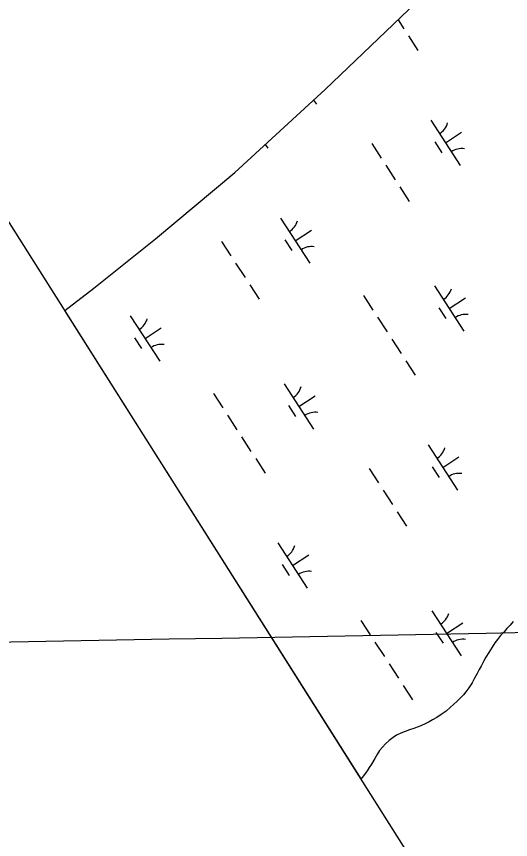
# Model space of a CAD drawing. Extents: x 3953924 to 3974542, y 193747 to 216192.
# Drawn here: x 3959705 to 3960164, y 206134 to 206897 of the extents above; entities that cross this region are included whole.
import ezdxf

# ---------------------------------------------------------------- set-up
doc = ezdxf.new("R2010")
doc.units = 0
for name, color, linetype in [('V-GRID-FRAM', 7, 'Continuous'), ('V-GRID-MAJR', 7, 'Continuous'), ('V-TOPO-SHOR', 7, 'Continuous'), ('V-WETL-SWMP', 7, 'Continuous')]:
    doc.layers.add(name, color=color, linetype=linetype)

msp = doc.modelspace()

# ---------------------------------------------------------------- linework, layer by layer
at = {"layer": 'V-GRID-FRAM'}
msp.add_lwpolyline([(3964669.26, 213787.91), (3972946.02, 201072.93), (3966056.99, 196668.54), (3957950.81, 209463.95), (3964669.26, 213787.91)], dxfattribs=at)
at = {"layer": 'V-GRID-MAJR'}
msp.add_spline([(3959356.79, 206310.36), (3962493.71, 206368.64), (3967818.56, 206468.17), (3970066, 206510.41)], degree=3, dxfattribs=at)
at = {"layer": 'V-TOPO-SHOR'}
for points in [[(3959749.99, 206623.99), (3959777, 206644.63), (3959834.38, 206690.47), (3959907.8, 206751.93), (3959991.69, 206828.93), (3960076.11, 206909.47), (3960091.15, 206926.37), (3960096.12, 206931.8), (3960101.97, 206936.83), (3960108.08, 206941.11), (3960112.53, 206945.02), (3960115.72, 206949.18), (3960119.54, 206954.48), (3960123.88, 206960.17), (3960128.47, 206965.08), (3960134.45, 206970.5), (3960183.47, 207015.61)], [(3960166.16, 206335.58), (3960163.33, 206332.39), (3960160.36, 206329.07), (3960157.79, 206326.02), (3960154.57, 206322.57), (3960151.73, 206318.87), (3960149.28, 206315.94), (3960146.57, 206311.73), (3960143.47, 206307), (3960140.89, 206302.66), (3960138.95, 206299.08), (3960136.36, 206294.23), (3960134.56, 206291.04), (3960132.74, 206287.33), (3960130.29, 206282.99), (3960128.09, 206278.77), (3960124.99, 206274.31), (3960122.16, 206270.35), (3960119.96, 206267.68), (3960116.75, 206264.36), (3960114.3, 206261.81), (3960110.95, 206258.63), (3960108.12, 206256.21), (3960103.88, 206252.64), (3960100.41, 206250.1), (3960095.27, 206246.8), (3960091.29, 206244.51), (3960088.2, 206242.73), (3960085.12, 206241.08), (3960080.5, 206238.8), (3960077.16, 206237.67), (3960074.08, 206236.53), (3960069.98, 206235.14), (3960065.87, 206233.62), (3960061.89, 206232.11), (3960057.91, 206230.21), (3960054.83, 206228.17), (3960051.1, 206225.37), (3960047.76, 206222.32), (3960044.8, 206219.26), (3960042.22, 206216.07), (3960040.41, 206213.01), (3960037.82, 206208.54), (3960034.85, 206203.55), (3960032.66, 206200.36), (3960030.72, 206197.17), (3960028.27, 206193.98), (3960026.08, 206190.92), (3960025.11, 206189.71)]]:
    msp.add_lwpolyline(points, dxfattribs=at)
at = {"layer": 'V-WETL-SWMP'}
for p, q in [((3959991.69, 206828.93), (3960076.11, 206909.47)), ((3960059.36, 206893.48), (3960064.75, 206885.19)), ((3960069.12, 206878.49), (3960077.84, 206865.08)), ((3959907.8, 206751.93), (3959991.69, 206828.93)), ((3959980.95, 206819.07), (3959983.53, 206815.11)), ((3960089.67, 206800.4), (3960116.95, 206758.5)), ((3960103.31, 206779.45), (3960118.4, 206789.27)), ((3959936.11, 206777.91), (3959938.44, 206774.33)), ((3960034.92, 206778.72), (3960043.65, 206765.32)), ((3960093.57, 206780.27), (3960100.12, 206770.21)), ((3960048.01, 206758.61), (3960056.74, 206745.2)), ((3959834.38, 206690.47), (3959907.8, 206751.93)), ((3960061.1, 206738.5), (3960069.83, 206725.09)), ((3959950.27, 206709.66), (3959977.55, 206667.75)), ((3959963.91, 206688.71), (3959978.99, 206698.53)), ((3959777, 206644.64), (3959834.38, 206690.47)), ((3959895.51, 206687.98), (3959904.24, 206674.57)), ((3959954.17, 206689.52), (3959960.71, 206679.47)), ((3959908.61, 206667.87), (3959917.34, 206654.46)), ((3959921.7, 206647.75), (3959930.43, 206634.34)), ((3959749.99, 206623.99), (3959777, 206644.64)), ((3960093.16, 206646.7), (3960120.44, 206604.79)), ((3960027.34, 206637.77), (3960036.07, 206624.36)), ((3960106.8, 206625.75), (3960121.88, 206635.57)), ((3960097.06, 206626.57), (3960103.61, 206616.51)), ((3960025.11, 206189.71), (3959749.99, 206623.99)), ((3959810.86, 206618.91), (3959838.14, 206577.01)), ((3960040.43, 206617.65), (3960049.16, 206604.24)), ((3959824.5, 206597.96), (3959839.59, 206607.78)), ((3959814.76, 206598.78), (3959821.31, 206588.72)), ((3960053.53, 206597.54), (3960062.25, 206584.13)), ((3960066.62, 206577.42), (3960075.35, 206564.01)), ((3959953.75, 206555.95), (3959981.03, 206514.05)), ((3959887.93, 206547.02), (3959896.66, 206533.61)), ((3959967.39, 206535), (3959982.48, 206544.82)), ((3959957.65, 206535.82), (3959964.2, 206525.76)), ((3959901.03, 206526.91), (3959909.76, 206513.5)), ((3959914.12, 206506.79), (3959922.85, 206493.38)), ((3960087.18, 206499.34), (3960114.45, 206457.43)), ((3960100.81, 206478.39), (3960115.9, 206488.21)), ((3959927.21, 206486.68), (3959935.94, 206473.27)), ((3960032.42, 206477.66), (3960041.15, 206464.25)), ((3960091.08, 206479.2), (3960097.62, 206469.15)), ((3960045.51, 206457.55), (3960054.24, 206444.14)), ((3960058.61, 206437.43), (3960067.34, 206424.02)), ((3959947.77, 206408.59), (3959975.05, 206366.69)), ((3959961.41, 206387.64), (3959976.5, 206397.46)), ((3959951.67, 206388.46), (3959958.22, 206378.4)), ((3960090.66, 206345.63), (3960117.94, 206303.73)), ((3960024.84, 206336.7), (3960033.57, 206323.29)), ((3960166.16, 206335.58), (3960163.33, 206332.39)), ((3960104.3, 206324.68), (3960119.39, 206334.5)), ((3960160.36, 206329.07), (3960157.79, 206326.01)), ((3960163.33, 206332.39), (3960160.36, 206329.07)), ((3960094.56, 206325.5), (3960101.11, 206315.44)), ((3960154.57, 206322.57), (3960151.73, 206318.87)), ((3960157.79, 206326.01), (3960154.57, 206322.57)), ((3960037.93, 206316.59), (3960046.66, 206303.18)), ((3960146.57, 206311.73), (3960143.47, 206307)), ((3960149.28, 206315.94), (3960146.57, 206311.73)), ((3960151.73, 206318.87), (3960149.28, 206315.94)), ((3960143.47, 206307), (3960140.89, 206302.66)), ((3960051.03, 206296.47), (3960059.76, 206283.06)), ((3960138.95, 206299.08), (3960136.36, 206294.23)), ((3960140.89, 206302.66), (3960138.95, 206299.08)), ((3960134.56, 206291.04), (3960132.74, 206287.33)), ((3960136.36, 206294.23), (3960134.56, 206291.04)), ((3960130.29, 206282.99), (3960128.09, 206278.78)), ((3960132.74, 206287.33), (3960130.29, 206282.99)), ((3960064.12, 206276.36), (3960072.85, 206262.95)), ((3960124.99, 206274.31), (3960122.16, 206270.35)), ((3960128.09, 206278.78), (3960124.99, 206274.31)), ((3960119.96, 206267.68), (3960116.75, 206264.36)), ((3960122.16, 206270.35), (3960119.96, 206267.68)), ((3960110.95, 206258.63), (3960108.12, 206256.21)), ((3960114.3, 206261.81), (3960110.95, 206258.63)), ((3960116.75, 206264.36), (3960114.3, 206261.81)), ((3960103.88, 206252.64), (3960100.41, 206250.1)), ((3960108.12, 206256.21), (3960103.88, 206252.64)), ((3960091.29, 206244.51), (3960088.2, 206242.73)), ((3960095.27, 206246.8), (3960091.29, 206244.51)), ((3960100.41, 206250.1), (3960095.27, 206246.8)), ((3960074.08, 206236.53), (3960069.98, 206235.14)), ((3960077.16, 206237.67), (3960074.08, 206236.53)), ((3960080.5, 206238.8), (3960077.16, 206237.67)), ((3960085.12, 206241.08), (3960080.5, 206238.8)), ((3960088.2, 206242.73), (3960085.12, 206241.08)), ((3960054.83, 206228.17), (3960051.1, 206225.37)), ((3960057.91, 206230.21), (3960054.83, 206228.17)), ((3960061.89, 206232.11), (3960057.91, 206230.21)), ((3960065.87, 206233.62), (3960061.89, 206232.11)), ((3960069.98, 206235.14), (3960065.87, 206233.62)), ((3960047.76, 206222.32), (3960044.79, 206219.26)), ((3960051.1, 206225.37), (3960047.76, 206222.32)), ((3960040.41, 206213.01), (3960037.82, 206208.54)), ((3960042.22, 206216.07), (3960040.41, 206213.01)), ((3960044.79, 206219.26), (3960042.22, 206216.07)), ((3960037.82, 206208.54), (3960034.85, 206203.55)), ((3960030.72, 206197.17), (3960028.27, 206193.98)), ((3960032.66, 206200.36), (3960030.72, 206197.17)), ((3960034.85, 206203.55), (3960032.66, 206200.36)), ((3960026.08, 206190.92), (3960025.11, 206189.71)), ((3960028.27, 206193.98), (3960026.08, 206190.92))]:
    msp.add_line(p, q, dxfattribs=at)
for centre, start, end in [((3960088.44, 206802.73), 302.29009, 343.83375), ((3960118.58, 206756.43), 82.29009, 123.83375), ((3959949.04, 206711.98), 302.29009, 343.83375), ((3959979.18, 206665.69), 82.29009, 123.83375), ((3960091.93, 206649.02), 302.29009, 343.83375), ((3960122.07, 206602.73), 82.29009, 123.83375), ((3959809.63, 206621.24), 302.29009, 343.83375), ((3959839.77, 206574.94), 82.29009, 123.83375), ((3959952.52, 206558.28), 302.29009, 343.83375), ((3959982.66, 206511.98), 82.29009, 123.83375), ((3960085.94, 206501.66), 302.29009, 343.83375), ((3960116.08, 206455.37), 82.29009, 123.83375), ((3959946.54, 206410.92), 302.29009, 343.83375), ((3959976.68, 206364.62), 82.29009, 123.83375), ((3960089.43, 206347.96), 302.29009, 343.83375), ((3960119.57, 206301.66), 82.29009, 123.83375)]:
    msp.add_arc(centre, 17.62, start, end, dxfattribs=at)

doc.saveas('drawing.dxf')
